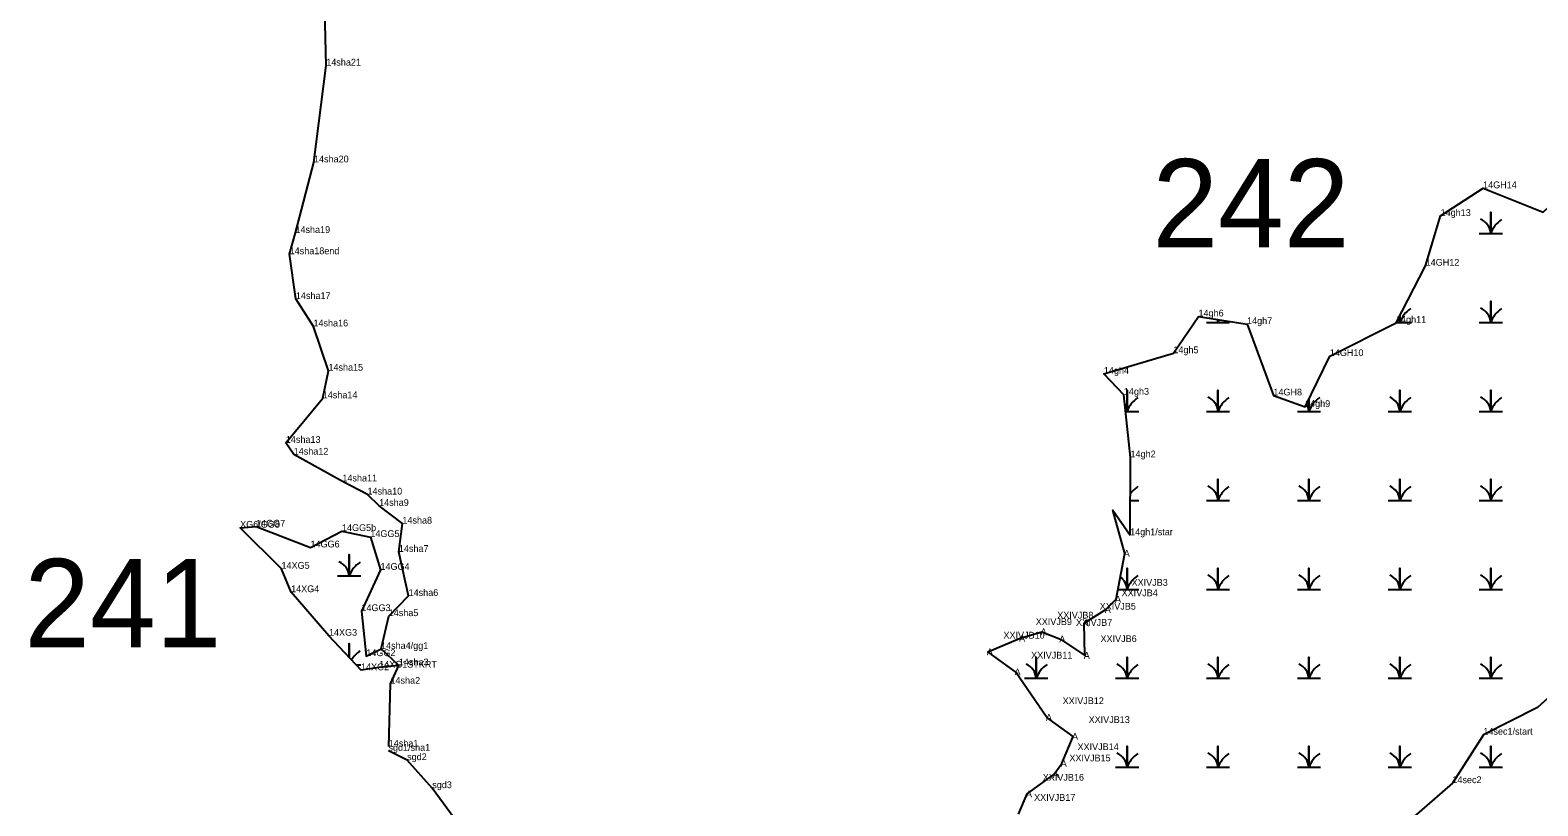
# Model space of a CAD drawing. Extents: x 2072529 to 2268796, y 436423 to 470397.
# Drawn here: x 2262872 to 2263987, y 442656 to 443229 of the extents above; entities that cross this region are included whole.
import ezdxf

# ---------------------------------------------------------------- set-up
doc = ezdxf.new("R2010")
doc.units = 0
for name, color, linetype in [('Default', 7, 'Continuous'), ('Exist Environmental Wetland Boundary', 7, 'Continuous'), ('Exist Environmental Wetland Boundary Cogo Comment', 7, 'Continuous'), ('Exist Environmental Wetland Boundary Cogo Point CELL', 7, 'Continuous'), ('Exist Hydro Jurisdictional Stream or Body of Water NEU Mitigable', 7, 'Continuous'), ('Exist Hydro Jurisdictional Stream or Body of Water NEU Mitigable Cogo Comment', 7, 'Continuous'), ('Exist Hydro Swamp or Marsh', 7, 'Continuous')]:
    doc.layers.add(name, color=color, linetype=linetype)

msp = doc.modelspace()

# ---------------------------------------------------------------- linework, layer by layer
at = {"layer": 'Exist Environmental Wetland Boundary'}
msp.add_line((2263685.6, 442855.8), (2263685.6, 442855.8), dxfattribs=at)
msp.add_line((2263685.6, 442855.8), (2263685.6, 442855.8), dxfattribs=at)
for points in [[(2263685.6, 442855.8), (2263685.9, 442913.4), (2263681, 442959.7), (2263666.2, 442975.2), (2263717.6, 442990.4), (2263736.2, 443017.6), (2263772.1, 443011.9), (2263791.6, 442959.2), (2263815, 442950.7), (2263833.3, 442988.3), (2263882.3, 443012.9), (2263904.2, 443055.1), (2263915.3, 443091.9), (2263946.7, 443112.4), (2263991.2, 443094.6), (2264035.4, 443136.4), (2264053.5, 443106.2), (2264094, 443128.2), (2264118.5, 443162.4), (2264137.2, 443143), (2264168.3, 443124.9), (2264172.1, 443183.7), (2264223.3, 443170.7)], [(2263685.6, 442855.8), (2263685.9, 442913.4), (2263681, 442959.7), (2263666.2, 442975.2), (2263717.6, 442990.4), (2263736.2, 443017.6), (2263772.1, 443011.9), (2263791.6, 442959.2), (2263815, 442950.7), (2263833.3, 442988.3), (2263882.3, 443012.9), (2263904.2, 443055.1), (2263909.1, 443071.2)], [(2263685.6, 442855.8), (2263685.9, 442913.4), (2263681, 442959.7), (2263666.2, 442975.2), (2263717.6, 442990.4), (2263736.2, 443017.6), (2263772.1, 443011.9), (2263791.6, 442959.2), (2263815, 442950.7), (2263833.3, 442988.3), (2263882.3, 443012.9), (2263904.2, 443055.1), (2263909.1, 443071.2)], [(2263603.1, 442649.6), (2263609.5, 442664.5), (2263629.2, 442678.8), (2263635.2, 442687.1), (2263643.4, 442707.1), (2263624.1, 442721.1), (2263600.9, 442754.7), (2263580.4, 442769.6), (2263604.3, 442779.6), (2263620.2, 442784.4), (2263634.1, 442779), (2263652.2, 442766.9), (2263651.5, 442790.9), (2263667.7, 442800.8), (2263675.2, 442808.5), (2263681.7, 442842.4), (2263672.9, 442874.4), (2263685.6, 442855.8)], [(2263144.7, 442759.6), (2263130.1, 442757.9), (2263116.7, 442756), (2263093, 442781.5), (2263065, 442813.7), (2263057.9, 442831), (2263027.3, 442861.4), (2263039.1, 442862.2), (2263079.3, 442846.8), (2263102.6, 442858.9), (2263123.6, 442854.5), (2263131.1, 442830.2), (2263117, 442799.7), (2263120.6, 442766.4), (2263131.5, 442771.7)]]:
    msp.add_lwpolyline(points, dxfattribs=at)
at = {"layer": 'Exist Environmental Wetland Boundary Cogo Point CELL'}
for p, q in [((2263091, 443203.1), (2263091, 443203.1)), ((2263081.9, 443131.5), (2263081.9, 443131.5)), ((2263946.7, 443112.4), (2263946.7, 443112.4)), ((2263915.3, 443091.9), (2263915.3, 443091.9)), ((2263068.2, 443079.3), (2263068.2, 443079.3)), ((2263904.2, 443055.1), (2263904.2, 443055.1)), ((2263068.5, 443030.5), (2263068.5, 443030.5)), ((2263081.5, 443010.2), (2263081.5, 443010.2)), ((2263736.2, 443017.6), (2263736.2, 443017.6)), ((2263772.1, 443011.9), (2263772.1, 443011.9)), ((2263882.3, 443012.9), (2263882.3, 443012.9)), ((2263717.6, 442990.4), (2263717.6, 442990.4)), ((2263833.3, 442988.3), (2263833.3, 442988.3)), ((2263092.6, 442977.5), (2263092.6, 442977.5)), ((2263666.2, 442975.2), (2263666.2, 442975.2)), ((2263088.4, 442957.1), (2263088.4, 442957.1)), ((2263681, 442959.7), (2263681, 442959.7)), ((2263791.6, 442959.2), (2263791.6, 442959.2)), ((2263815, 442950.7), (2263815, 442950.7)), ((2263061.1, 442924.1), (2263061.1, 442924.1)), ((2263066.9, 442915.4), (2263066.9, 442915.4)), ((2263685.9, 442913.4), (2263685.9, 442913.4)), ((2263102.9, 442895.6), (2263102.9, 442895.6)), ((2263121.5, 442885.9), (2263121.5, 442885.9)), ((2263130.1, 442877.5), (2263130.1, 442877.5)), ((2263039.1, 442862.2), (2263039.1, 442862.2)), ((2263147.3, 442864.4), (2263147.3, 442864.4)), ((2263027.3, 442861.4), (2263027.3, 442861.4)), ((2263102.6, 442858.9), (2263102.6, 442858.9)), ((2263123.6, 442854.5), (2263123.6, 442854.5)), ((2263685.6, 442855.8), (2263685.6, 442855.8)), ((2263079.3, 442846.8), (2263079.3, 442846.8)), ((2263144.7, 442843.5), (2263144.7, 442843.5)), ((2263057.9, 442831), (2263057.9, 442831)), ((2263131.1, 442830.2), (2263131.1, 442830.2)), ((2263065, 442813.7), (2263065, 442813.7)), ((2263151.9, 442810.9), (2263151.9, 442810.9)), ((2263117, 442799.7), (2263117, 442799.7)), ((2263137.2, 442796), (2263137.2, 442796)), ((2263093, 442781.5), (2263093, 442781.5)), ((2263120.6, 442766.4), (2263120.6, 442766.4)), ((2263131.5, 442771.7), (2263131.5, 442771.7)), ((2263131.5, 442771.7), (2263131.5, 442771.7)), ((2263116.7, 442756), (2263116.7, 442756)), ((2263130.1, 442757.9), (2263130.1, 442757.9)), ((2263144.7, 442759.6), (2263144.7, 442759.6)), ((2263144.7, 442759.6), (2263144.7, 442759.6)), ((2263138.5, 442746), (2263138.5, 442746)), ((2263946.9, 442708.3), (2263946.9, 442708.3)), ((2263137, 442696.4), (2263137, 442696.4)), ((2263137, 442696.4), (2263137, 442696.4)), ((2263137.2, 442699.5), (2263137.2, 442699.5)), ((2263150.8, 442689.5), (2263150.8, 442689.5)), ((2263924, 442672.5), (2263924, 442672.5)), ((2263169.4, 442668.8), (2263169.4, 442668.8)), ((2263169.4, 442668.8), (2263169.4, 442668.8))]:
    msp.add_line(p, q, dxfattribs=at)
at = {"layer": 'Exist Hydro Jurisdictional Stream or Body of Water NEU Mitigable'}
for points in [[(2263063.9, 443063.6), (2263068.2, 443079.3), (2263081.9, 443131.5), (2263091, 443203.1), (2263089.3, 443275.6), (2263065.6, 443350.2), (2263012.4, 443430.3), (2262958, 443504.5), (2262907.5, 443579.1), (2262960.9, 443700.5), (2263019, 443814.2), (2263070.8, 443924.8), (2263140.1, 444081.4)], [(2264498.9, 443198.4), (2264443.3, 443120.4), (2264356.4, 442986.8), (2264249.6, 442922.2), (2264209.5, 442888.8), (2264158.3, 442862), (2264051.5, 442786.3), (2263986.9, 442728.4), (2263946.9, 442708.3)], [(2263137.2, 442699.5), (2263138.5, 442746), (2263144.7, 442759.6), (2263131.5, 442771.7), (2263137.2, 442796), (2263151.9, 442810.9), (2263144.7, 442843.5), (2263147.3, 442864.4), (2263130.1, 442877.5), (2263121.5, 442885.9), (2263102.9, 442895.6), (2263066.9, 442915.4), (2263061.1, 442924.1), (2263088.4, 442957.1), (2263092.6, 442977.5), (2263081.5, 443010.2), (2263068.5, 443030.5), (2263063.9, 443063.6)], [(2263946.9, 442708.3), (2263924, 442672.5), (2263882.3, 442636.3)], [(2263185.5, 442646.7), (2263169.4, 442668.8), (2263150.8, 442689.5), (2263137, 442696.4)]]:
    msp.add_lwpolyline(points, dxfattribs=at)
at = {"layer": 'Exist Hydro Swamp or Marsh'}
for points in [[(2263943.8, 443079), (2263952.4, 443079), (2263952.4, 443094.7), (2263952.4, 443079), (2263961, 443079)], [(2263882.4, 443013.2), (2263885.1, 443013.2), (2263885.1, 443018.5)], [(2263885.1, 443018.5), (2263885.1, 443013.2), (2263893.7, 443013.2)], [(2263943.8, 443013.2), (2263952.4, 443013.2), (2263952.4, 443028.9), (2263952.4, 443013.2), (2263961, 443013.2)], [(2263742, 443013.2), (2263750.6, 443013.2), (2263750.6, 443015.3)], [(2263750.6, 443015.3), (2263750.6, 443013.2), (2263759.2, 443013.2)], [(2263682.3, 442947.4), (2263683.4, 442947.4), (2263683.4, 442963.1), (2263683.4, 442947.4), (2263692, 442947.4)], [(2263742, 442947.4), (2263750.6, 442947.4), (2263750.6, 442963.1), (2263750.6, 442947.4), (2263759.2, 442947.4)], [(2263876.5, 442947.4), (2263885.1, 442947.4), (2263885.1, 442963.1), (2263885.1, 442947.4), (2263893.7, 442947.4)], [(2263943.8, 442947.4), (2263952.4, 442947.4), (2263952.4, 442963.1), (2263952.4, 442947.4), (2263961, 442947.4)], [(2263809.3, 442947.4), (2263817.9, 442947.4), (2263817.9, 442956.7)], [(2263817.9, 442956.7), (2263817.9, 442947.4), (2263826.5, 442947.4)], [(2263742, 442881.6), (2263750.6, 442881.6), (2263750.6, 442897.3), (2263750.6, 442881.6), (2263759.2, 442881.6)], [(2263809.3, 442881.6), (2263817.9, 442881.6), (2263817.9, 442897.3), (2263817.9, 442881.6), (2263826.5, 442881.6)], [(2263876.5, 442881.6), (2263885.1, 442881.6), (2263885.1, 442897.3), (2263885.1, 442881.6), (2263893.7, 442881.6)], [(2263943.8, 442881.6), (2263952.4, 442881.6), (2263952.4, 442897.3), (2263952.4, 442881.6), (2263961, 442881.6)], [(2263685.7, 442881.6), (2263692, 442881.6)], [(2263099.4, 442825.8), (2263108, 442825.8), (2263108, 442841.6), (2263108, 442825.8), (2263116.6, 442825.8)], [(2263676.6, 442815.8), (2263683.4, 442815.8), (2263683.4, 442831.5), (2263683.4, 442815.8), (2263692, 442815.8)], [(2263742, 442815.8), (2263750.6, 442815.8), (2263750.6, 442831.5), (2263750.6, 442815.8), (2263759.2, 442815.8)], [(2263809.3, 442815.8), (2263817.9, 442815.8), (2263817.9, 442831.5), (2263817.9, 442815.8), (2263826.5, 442815.8)], [(2263876.5, 442815.8), (2263885.1, 442815.8), (2263885.1, 442831.5), (2263885.1, 442815.8), (2263893.7, 442815.8)], [(2263943.8, 442815.8), (2263952.4, 442815.8), (2263952.4, 442831.5), (2263952.4, 442815.8), (2263961, 442815.8)], [(2263108, 442765.4), (2263108, 442775.8), (2263108, 442765.4)], [(2263607.5, 442750), (2263616.1, 442750), (2263616.1, 442765.7), (2263616.1, 442750), (2263624.7, 442750)], [(2263674.8, 442750), (2263683.4, 442750), (2263683.4, 442765.7), (2263683.4, 442750), (2263692, 442750)], [(2263742, 442750), (2263750.6, 442750), (2263750.6, 442765.7), (2263750.6, 442750), (2263759.2, 442750)], [(2263809.3, 442750), (2263817.9, 442750), (2263817.9, 442765.7), (2263817.9, 442750), (2263826.5, 442750)], [(2263876.5, 442750), (2263885.1, 442750), (2263885.1, 442765.7), (2263885.1, 442750), (2263893.7, 442750)], [(2263943.8, 442750), (2263952.4, 442750), (2263952.4, 442765.7), (2263952.4, 442750), (2263961, 442750)], [(2263113, 442760), (2263116.6, 442760)], [(2263674.8, 442684.2), (2263683.4, 442684.2), (2263683.4, 442699.9), (2263683.4, 442684.2), (2263692, 442684.2)], [(2263742, 442684.2), (2263750.6, 442684.2), (2263750.6, 442699.9), (2263750.6, 442684.2), (2263759.2, 442684.2)], [(2263809.3, 442684.2), (2263817.9, 442684.2), (2263817.9, 442699.9), (2263817.9, 442684.2), (2263826.5, 442684.2)], [(2263876.5, 442684.2), (2263885.1, 442684.2), (2263885.1, 442699.9), (2263885.1, 442684.2), (2263893.7, 442684.2)], [(2263943.8, 442684.2), (2263952.4, 442684.2), (2263952.4, 442699.9), (2263952.4, 442684.2), (2263961, 442684.2)]]:
    msp.add_lwpolyline(points, dxfattribs=at)
for centre, radius, start, end in [((2263940.1, 443078.1), 12.3, 4.1403, 67.535), ((2263970.6, 443072.9), 19.2, 122.1274, 161.6222), ((2263903.4, 443007.1), 19.2, 122.1274, 161.6222), ((2263940.1, 443012.3), 12.3, 4.1403, 67.535), ((2263970.6, 443007.1), 19.2, 122.1274, 161.6222), ((2263738.4, 443012.3), 12.3, 4.1403, 14.4761), ((2263768.9, 443007.1), 19.2, 155.1969, 161.6222), ((2263872.9, 443012.3), 12.3, 4.1403, 21.7394), ((2263671.1, 442946.5), 12.3, 4.1403, 30.3206), ((2263701.6, 442941.3), 19.2, 122.1274, 161.6222), ((2263738.4, 442946.5), 12.3, 4.1403, 67.535), ((2263768.9, 442941.3), 19.2, 122.1274, 161.6222), ((2263805.6, 442946.5), 12.3, 4.1403, 31.959), ((2263836.1, 442941.3), 19.2, 122.1274, 161.6222), ((2263872.9, 442946.5), 12.3, 4.1403, 67.535), ((2263903.4, 442941.3), 19.2, 122.1274, 161.6222), ((2263940.1, 442946.5), 12.3, 4.1403, 67.535), ((2263970.6, 442941.3), 19.2, 122.1274, 161.6222), ((2263701.6, 442875.5), 19.2, 122.1274, 145.6626), ((2263738.4, 442880.7), 12.3, 4.1403, 67.535), ((2263768.9, 442875.5), 19.2, 122.1274, 161.6222), ((2263805.6, 442880.7), 12.3, 4.1403, 67.535), ((2263836.1, 442875.5), 19.2, 122.1274, 161.6222), ((2263872.9, 442880.7), 12.3, 4.1403, 67.535), ((2263903.4, 442875.5), 19.2, 122.1274, 161.6222), ((2263940.1, 442880.7), 12.3, 4.1403, 67.535), ((2263970.6, 442875.5), 19.2, 122.1274, 161.6222), ((2263095.7, 442824.9), 12.3, 4.1403, 67.535), ((2263126.3, 442819.7), 19.2, 122.1274, 161.6222), ((2263671.1, 442814.9), 12.3, 4.1403, 54.0494), ((2263701.6, 442809.7), 19.2, 122.1274, 161.6222), ((2263738.4, 442814.9), 12.3, 4.1403, 67.535), ((2263768.9, 442809.7), 19.2, 122.1274, 161.6222), ((2263805.6, 442814.9), 12.3, 4.1403, 67.535), ((2263836.1, 442809.7), 19.2, 122.1274, 161.6222), ((2263872.9, 442814.9), 12.3, 4.1403, 67.535), ((2263903.4, 442809.7), 19.2, 122.1274, 161.6222), ((2263940.1, 442814.9), 12.3, 4.1403, 67.535), ((2263970.6, 442809.7), 19.2, 122.1274, 161.6222), ((2263126.3, 442753.9), 19.2, 122.1274, 149.7292), ((2263603.9, 442749.1), 12.3, 4.1403, 67.535), ((2263634.4, 442743.9), 19.2, 122.1274, 161.6222), ((2263671.1, 442749.1), 12.3, 4.1403, 67.535), ((2263701.6, 442743.9), 19.2, 122.1274, 161.6222), ((2263738.4, 442749.1), 12.3, 4.1403, 67.535), ((2263768.9, 442743.9), 19.2, 122.1274, 161.6222), ((2263805.6, 442749.1), 12.3, 4.1403, 67.535), ((2263836.1, 442743.9), 19.2, 122.1274, 161.6222), ((2263872.9, 442749.1), 12.3, 4.1403, 67.535), ((2263903.4, 442743.9), 19.2, 122.1274, 161.6222), ((2263940.1, 442749.1), 12.3, 4.1403, 67.535), ((2263970.6, 442743.9), 19.2, 122.1274, 161.6222), ((2263671.1, 442683.3), 12.3, 4.1403, 67.535), ((2263738.4, 442683.3), 12.3, 4.1403, 67.535), ((2263805.6, 442683.3), 12.3, 4.1403, 67.535), ((2263872.9, 442683.3), 12.3, 4.1403, 67.535), ((2263940.1, 442683.3), 12.3, 4.1403, 67.535), ((2263701.6, 442678.1), 19.2, 122.1274, 161.6222), ((2263768.9, 442678.1), 19.2, 122.1274, 161.6222), ((2263836.1, 442678.1), 19.2, 122.1274, 161.6222), ((2263903.4, 442678.1), 19.2, 122.1274, 161.6222), ((2263970.6, 442678.1), 19.2, 122.1274, 161.6222)]:
    msp.add_arc(centre, radius, start, end, dxfattribs=at)

# ---------------------------------------------------------------- texts
at = {"layer": 'Default'}
for s, p in [('242', (2263702.1, 443068.6)), ('241', (2262867.6, 442773))]:
    msp.add_text(s, height=65.34, dxfattribs=at).set_placement(p)
at = {"layer": 'Exist Environmental Wetland Boundary Cogo Comment'}
for s, p in [('14GH14', (2263946.7, 443112.4)), ('14gh13', (2263915.3, 443091.9)), ('14GH12', (2263904.2, 443055.1)), ('14gh6', (2263736.2, 443017.6)), ('14gh11', (2263882.3, 443012.9)), ('14gh7', (2263772.1, 443011.9)), ('14gh5', (2263717.6, 442990.4)), ('14GH10', (2263833.3, 442988.3)), ('14gh4', (2263666.2, 442975.2)), ('14gh3', (2263681, 442959.7)), ('14GH8', (2263791.6, 442959.2)), ('14gh9', (2263815, 442950.7)), ('14gh2', (2263685.9, 442913.4)), ('XG6/GG8', (2263027.3, 442861.4)), ('14GG7', (2263039.1, 442862.2)), ('14GG5b', (2263102.6, 442858.9)), ('14GG6', (2263079.3, 442846.8)), ('14GG5', (2263123.6, 442854.5)), ('14gh1/star', (2263685.6, 442855.8)), ('14XG5', (2263057.9, 442831)), ('14GG4', (2263131.1, 442830.2)), ('14XG4', (2263065, 442813.7)), ('XXIVJB3 ', (2263686.7, 442818.4)), ('XXIVJB4 ', (2263679.3, 442810.7)), ('14GG3', (2263117, 442799.7)), ('XXIVJB8 ', (2263631.7, 442794.2)), ('XXIVJB5 ', (2263663.1, 442800.8)), ('14XG3', (2263093, 442781.5)), ('XXIVJB10 ', (2263591.9, 442779.4)), ('XXIVJB9 ', (2263615.8, 442789.4)), ('XXIVJB7 ', (2263645.6, 442788.8)), ('XXIVJB6 ', (2263663.7, 442776.8)), ('14GG2', (2263120.6, 442766.4)), ('14XG1STKRT', (2263130.1, 442757.9)), ('XXIVJB11 ', (2263612.4, 442764.6)), ('14XG2', (2263116.7, 442756)), ('XXIVJB12 ', (2263635.7, 442730.9)), ('XXIVJB13 ', (2263654.9, 442717)), ('XXIVJB14 ', (2263646.7, 442696.9)), ('XXIVJB15 ', (2263640.7, 442688.6)), ('XXIVJB16 ', (2263621, 442674.3)), ('XXIVJB17 ', (2263614.6, 442659.4))]:
    msp.add_text(s, height=5, dxfattribs=at).set_placement(p)
at = {"layer": 'Exist Environmental Wetland Boundary Cogo Point CELL'}
for p in [(2263680.9, 442839.9), (2263674.4, 442806), (2263666.9, 442798.3), (2263619.4, 442781.9), (2263650.7, 442788.4), (2263603.5, 442777.1), (2263633.2, 442776.5), (2263579.6, 442767.1), (2263651.3, 442764.4), (2263600.1, 442752.2), (2263623.3, 442718.6), (2263642.6, 442704.6), (2263634.3, 442684.6), (2263628.4, 442676.3), (2263608.6, 442662)]:
    msp.add_text('A', height=5, dxfattribs=at).set_placement(p)
at = {"layer": 'Exist Hydro Jurisdictional Stream or Body of Water NEU Mitigable Cogo Comment'}
for s, p in [('14sha21', (2263091, 443203.1)), ('14sha20', (2263081.9, 443131.5)), ('14sha19', (2263068.2, 443079.3)), ('14sha18end', (2263063.9, 443063.6)), ('14sha17', (2263068.5, 443030.5)), ('14sha16', (2263081.5, 443010.2)), ('14sha15', (2263092.6, 442977.5)), ('14sha14', (2263088.4, 442957.1)), ('14sha13', (2263061.1, 442924.1)), ('14sha12', (2263066.9, 442915.4)), ('14sha11', (2263102.9, 442895.6)), ('14sha10', (2263121.5, 442885.9)), ('14sha9', (2263130.1, 442877.5)), ('14sha8', (2263147.3, 442864.4)), ('14sha7', (2263144.7, 442843.5)), ('14sha6', (2263151.9, 442810.9)), ('14sha5', (2263137.2, 442796)), ('14sha4/gg1', (2263131.5, 442771.7)), ('14sha3', (2263144.7, 442759.6)), ('14sha2', (2263138.5, 442746)), ('14sec1/start', (2263946.9, 442708.3)), ('sgd1/sha1', (2263137, 442696.4)), ('14sha1', (2263137.2, 442699.5)), ('sgd2', (2263150.8, 442689.5)), ('sgd3', (2263169.4, 442668.8)), ('14sec2', (2263924, 442672.5))]:
    msp.add_text(s, height=5, dxfattribs=at).set_placement(p)

doc.saveas('drawing.dxf')
